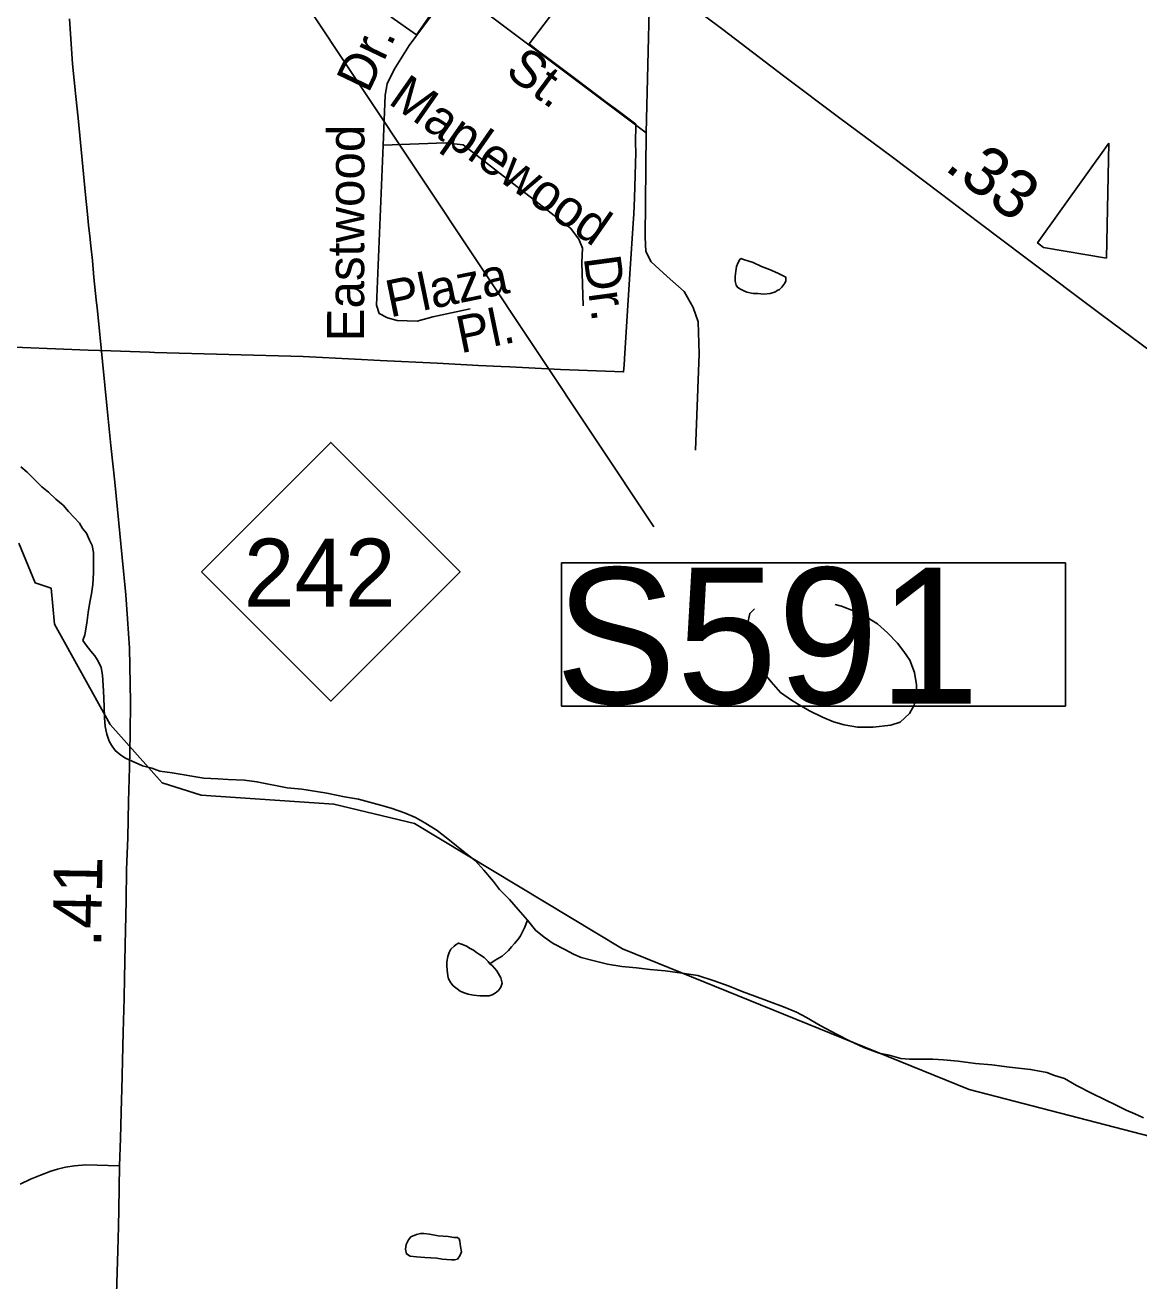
# Model space of a CAD drawing. Extents: x 2082433 to 2279600, y 546599 to 755198.
# Drawn here: x 2136702 to 2139571, y 588097 to 591331 of the extents above; entities that cross this region are included whole.
import ezdxf

# ---------------------------------------------------------------- set-up
doc = ezdxf.new("R2010")
doc.units = 0
for name, color, linetype in [('Exist Boundary Political City Limit New', 7, 'Continuous'), ('Exist Boundary Political City Limit New Hole', 7, 'Continuous'), ('Exist Hydrographic Misc Water Feature', 7, 'Continuous'), ('Exist Road Non-System Type 51', 7, 'Continuous'), ('Exist Road Non-System Type 51 Label', 7, 'Continuous'), ('Exist Road Primary Interstate Structure Ovrhead Sign CELL', 7, 'Continuous'), ('Exist Road Primary NC Attributed', 7, 'Continuous'), ('Exist Road Primary NC Service Mileage Hundredths English Label', 7, 'Continuous'), ('Exist Road Primary NC Shield CELL', 7, 'Continuous'), ('Exist Road Primary NC Shield Number Label', 7, 'Continuous'), ('Exist Road Secondary Mileage Hundredths English Label', 7, 'Continuous'), ('Exist Road Secondary Type 51 Attributed', 7, 'Continuous'), ('Map Preparation Boundary City Limit Buffer Line', 7, 'Continuous')]:
    doc.layers.add(name, color=color, linetype=linetype)

msp = doc.modelspace()

# ---------------------------------------------------------------- linework, layer by layer
at = {"layer": 'Exist Boundary Political City Limit New'}
for points in [[(2136357.5, 590514.9), (2136865, 590494.2), (2136923, 590492.9), (2137023.2, 590488.9), (2137035.8, 590488.4), (2137418.5, 590477.9), (2137551.2, 590471), (2137552.2, 590470.9), (2137617.2, 590467.8), (2137763.5, 590460.5), (2137869.8, 590454.9), (2137928.5, 590452.4), (2137951.2, 590451.4), (2138081, 590444.8), (2138243.8, 590438.2), (2138244.8, 590456.4), (2138246.8, 590486.6), (2138255.5, 590623.4), (2138260.8, 590703.7), (2138268.5, 590820.2), (2138270, 590845.5), (2138271.8, 590885.6), (2138275, 591003.8), (2138274.8, 591026.2), (2138275.5, 591076.1), (2138222.5, 591116), (2138201.5, 591131.6), (2138123, 591190.7), (2138102.8, 591205.9), (2138040.8, 591252.5), (2138022.2, 591266.4), (2138000.2, 591282.9), (2138091.5, 591403.2)], [(2139493.8, 591027.6), (2139487, 590731.4), (2139325.2, 590758.9), (2139310, 590770.3), (2139493.8, 591027.6)]]:
    msp.add_lwpolyline(points, dxfattribs=at)
at = {"layer": 'Exist Boundary Political City Limit New Hole'}
msp.add_lwpolyline([(2137783.2, 591789.5), (2137623.5, 591895.8), (2137568.4, 591789.8), (2137694.1, 591687.2), (2137637.9, 591561.5), (2137707.4, 591511.8), (2137720.6, 591462.2), (2137644.5, 591353), (2137710.7, 591306.7), (2137958.8, 591661.1)], close=True, dxfattribs=at)
at = {"layer": 'Exist Hydrographic Misc Water Feature'}
for points in [[(2138598.7, 590710), (2138619.2, 590702), (2138640.9, 590692.3), (2138661.2, 590682.3), (2138661.4, 590672.6), (2138659, 590666.4), (2138651, 590656.3), (2138645.2, 590650.3), (2138639.5, 590648.3), (2138635, 590644.5), (2138621.1, 590640.1), (2138605.1, 590638.1), (2138589.3, 590640.1), (2138577.4, 590640.3), (2138561, 590644), (2138551.3, 590647.8), (2138543.1, 590651.9), (2138537, 590656.1), (2138533.3, 590661.9), (2138531.2, 590672), (2138531, 590683.7), (2138532.9, 590697.7), (2138534.9, 590709.9), (2138539.2, 590719.8), (2138543.1, 590727.8), (2138546.8, 590730), (2138552.8, 590727.9), (2138577.2, 590720.2), (2138598.7, 590710)], [(2136691.7, 590193.9), (2136707.7, 590180.1), (2136720.2, 590168), (2136731.9, 590156.1), (2136745.6, 590142.3), (2136762.5, 590128.4), (2136781.9, 590110.5), (2136800.2, 590094.7), (2136814.1, 590078.8), (2136828.3, 590064.5), (2136842.2, 590048.6), (2136850.6, 590034.8), (2136860.5, 590022.8), (2136868.5, 590004.9), (2136874.8, 589991), (2136878.5, 589973), (2136878.7, 589949), (2136878.9, 589934.8), (2136878.7, 589921), (2136877.3, 589890.9), (2136873.2, 589866.7), (2136869.1, 589845), (2136865.2, 589818.9), (2136861.5, 589791.1), (2136856, 589761.1), (2136851.5, 589746.7)], [(2141554.7, 589226.7), (2141496.7, 589132.7), (2141280.7, 588982.9), (2139841.6, 588493.7), (2139600.7, 588469), (2139133.6, 588590), (2138240.6, 588952.5), (2137705.6, 589275), (2137497.6, 589325.1), (2137155.6, 589348.4), (2137055.5, 589380), (2136921.6, 589530.3), (2136778.5, 589789), (2136769.5, 589881.1), (2136728.5, 589895), (2136686.7, 589997.6)], [(2138580.7, 589828.3), (2138568.8, 589816.3), (2138563, 589788.4), (2138565.1, 589758.4), (2138571.4, 589734.4), (2138577.4, 589714.4), (2138587.4, 589690.6), (2138599.3, 589670.5), (2138623.7, 589640.5), (2138647.5, 589612.6), (2138675.8, 589592.9), (2138695.9, 589580.9), (2138722.1, 589565.2), (2138756, 589549.1), (2138784.3, 589537.1), (2138811.7, 589529.3), (2138846.2, 589523.7), (2138886.2, 589523.8), (2138931.9, 589528.2), (2138955.7, 589535.9), (2138979.9, 589558.2), (2138992, 589580.3), (2138997.5, 589606.2), (2138997.7, 589632.2), (2138993.2, 589664.1), (2138981.1, 589696.3), (2138965.3, 589718.2), (2138949.3, 589740), (2138923.1, 589765.9), (2138897.3, 589789.7), (2138871, 589805.5), (2138840.5, 589821.4), (2138805, 589835.3), (2138788.6, 589839.4)], [(2136851.5, 589746.7), (2136859.7, 589734.9), (2136872, 589718.9), (2136881.8, 589707.2), (2136890.2, 589693), (2136898.2, 589677.2), (2136902.1, 589657.2), (2136904.1, 589617.1), (2136906.4, 589577), (2136906.6, 589547.3), (2136908.5, 589525.2), (2136912.8, 589505.1), (2136918.7, 589487.2), (2136924.7, 589477.3), (2136934.7, 589463.2), (2136948.9, 589451.3), (2136960.7, 589443.5), (2136995.2, 589427.7), (2137005, 589423.8), (2137029.2, 589417.7), (2137049.1, 589409.9), (2137081.1, 589405.8), (2137163.1, 589392.2), (2137199.2, 589390.4), (2137225.3, 589388.4), (2137267.1, 589387), (2137299.3, 589382.9), (2137377.4, 589367.1), (2137414.9, 589363.4), (2137453.1, 589357.7), (2137479.3, 589353.7), (2137525.3, 589343.9), (2137561.3, 589338), (2137589.2, 589330.1), (2137617.7, 589322.2), (2137645.2, 589314.4), (2137679.5, 589302.7), (2137707.7, 589290.8), (2137731.7, 589277), (2137763.7, 589257.1), (2137799.4, 589229.1), (2137831.6, 589203.5), (2137862.2, 589179.4), (2137884.1, 589155.4), (2137908.5, 589125.8), (2137924.3, 589105.5), (2137950.1, 589079.7), (2137972.5, 589054), (2137996.5, 589026.1)], [(2137899.1, 588913.9), (2137913, 588923.5), (2137930.8, 588933.8), (2137947.2, 588947.9), (2137954.8, 588957.7), (2137962.6, 588965.9), (2137972.7, 588978.2), (2137978.6, 588986.2), (2137988.5, 589006.2), (2137996.5, 589026.1)], [(2137996.5, 589026.1), (2138016.8, 589000.3), (2138038.9, 588982.3), (2138062.5, 588966.6), (2138092.6, 588950.7), (2138115, 588938.8), (2138134.7, 588930.6), (2138161.1, 588922.9), (2138202.7, 588912.9), (2138239.2, 588907), (2138277, 588903.4), (2138311, 588899.4), (2138350.8, 588895.8), (2138394.9, 588890), (2138435.1, 588883.9), (2138477.1, 588870.2), (2138515.2, 588856.4), (2138549.5, 588842.7), (2138581.5, 588830.5), (2138619, 588816.7), (2138655.5, 588803.1), (2138689.3, 588789.1), (2138715, 588775.4), (2138749.6, 588755.2), (2138793.7, 588731.5), (2138825.5, 588715.8), (2138862, 588698.1), (2138901.8, 588683.9), (2138928, 588678.3), (2138957.7, 588670.2), (2138979.9, 588668.5), (2139003.7, 588668.5), (2139040, 588668.7), (2139067.7, 588667), (2139105.6, 588662.9), (2139149.9, 588657.4), (2139191.7, 588653.5), (2139237.8, 588647.7), (2139291.8, 588642), (2139333.8, 588634), (2139353.7, 588626.2), (2139379.5, 588618.2), (2139410.1, 588600.2), (2139450.3, 588580.3), (2139482.1, 588564.5), (2139514.3, 588548.7), (2139538.2, 588537), (2139560.4, 588527.2), (2139582.5, 588517.3)], [(2137899.1, 588913.9), (2137895, 588919.8), (2137885.1, 588929.8), (2137872.8, 588937.7), (2137864.8, 588943.4), (2137857, 588949.4), (2137849, 588953.5), (2137839, 588959.5), (2137828.7, 588963.5), (2137818.7, 588967.4), (2137812.9, 588963.4), (2137807.2, 588959.4), (2137799, 588951.3), (2137794.7, 588943.4), (2137790.8, 588933.1), (2137788.9, 588919.2), (2137788.9, 588909), (2137789.2, 588897.2), (2137791, 588883.1), (2137793.1, 588875.1), (2137799.2, 588865.3), (2137804.9, 588857.1), (2137815.2, 588849.5), (2137823.2, 588843.5), (2137833.4, 588839.4), (2137843.5, 588835.5), (2137857.6, 588833.4), (2137873.4, 588831.4), (2137885.3, 588831.6), (2137897.2, 588831.8), (2137905.2, 588833.9), (2137913.2, 588837.9), (2137921.2, 588845.6), (2137927.4, 588853.7), (2137931.1, 588864), (2137927.2, 588878), (2137917.3, 588895.7), (2137905.2, 588909.7), (2137899.1, 588913.9)], [(2137766.2, 588213.3), (2137792.2, 588211.4), (2137806.4, 588209.3), (2137816, 588209.4), (2137820.1, 588205.6), (2137822.2, 588199.6), (2137824, 588185.5), (2137826.5, 588171.8), (2137822.2, 588161.5), (2137816, 588153.5), (2137808.6, 588151.4), (2137800.4, 588151.4), (2137776.6, 588153.4), (2137762.5, 588155.5), (2137732.2, 588157.2), (2137710.4, 588158.9), (2137694.4, 588160.9), (2137684.4, 588166.9), (2137682.1, 588179), (2137684.2, 588190.8), (2137690.1, 588202.9), (2137696.1, 588211), (2137710.2, 588216.9), (2137720.3, 588219), (2137729.7, 588219.2), (2137743.8, 588217.5), (2137766.2, 588213.3)]]:
    msp.add_lwpolyline(points, dxfattribs=at)
at = {"layer": 'Exist Road Non-System Type 51'}
for p in [(2138311.7, 591460.9), (2137802.5, 591428.9)]:
    msp.add_line(p, (2138301.5, 591053.9), dxfattribs=at)
for points in [[(2137802.5, 591428.9), (2137691.7, 591279.1), (2137652.7, 591217), (2137635, 591179.8), (2137629.6, 591151.4), (2137624.3, 591022)], [(2137624.3, 591022), (2137784.8, 591028.2), (2137830.9, 591022.9), (2138107.4, 590808.4), (2138128.7, 590780), (2138137.6, 590757), (2138135.8, 590719.8), (2138139.3, 590608.1)], [(2138301.5, 591053.9), (2138298.9, 590785.3), (2138300.7, 590748.1), (2138314.8, 590721.5), (2138355.6, 590684.3), (2138399.9, 590645.3), (2138423, 590604.5), (2138435.4, 590567.3), (2138438, 590484.9), (2138429.2, 590236.7)], [(2137624.3, 591022), (2137607.5, 590609.8), (2137614.6, 590588.6), (2137635.8, 590577.9), (2137660.7, 590570.8), (2137712.1, 590569.1), (2137752.8, 590579.7), (2137848.6, 590601)]]:
    msp.add_lwpolyline(points, dxfattribs=at)
at = {"layer": 'Exist Road Primary Interstate Structure Ovrhead Sign CELL'}
msp.add_line((2136968.7, 592074.1), (2138321.2, 590039.2), dxfattribs=at)
msp.add_lwpolyline([(2138083.6, 589946.5), (2139381.4, 589946.5), (2139381.4, 589577.8), (2138083.6, 589577.8)], close=True, dxfattribs=at)
at = {"layer": 'Exist Road Primary NC Attributed'}
for points in [[(2139675.8, 590435.7), (2139656.9, 590450.2), (2139473.4, 590586.3), (2139280.9, 590731.3), (2139159, 590823), (2139059.1, 590898.7), (2138932.6, 590993.9), (2138800.8, 591091.9), (2138655.8, 591200.9), (2138499.1, 591320), (2138307.1, 591464.2), (2138240, 591513.9)], [(2136945.9, 588393.8), (2136948.3, 588463.7), (2136950.9, 588564.9), (2136951.9, 588589.2), (2136954.2, 588700.6), (2136954.8, 588737.6), (2136957.9, 588825.3), (2136958.4, 588877), (2136960.2, 588962.3), (2136962.6, 589076.4), (2136963.9, 589157.1), (2136966.7, 589238.4), (2136969.1, 589331.9), (2136971.4, 589419.6), (2136973, 589507.1), (2136973.5, 589587.7), (2136973, 589634.9), (2136970.9, 589727), (2136966, 589802.4), (2136961.8, 589863.8), (2136952.4, 589959.9), (2136940.7, 590083.6), (2136933.7, 590154.1), (2136923.5, 590248.7), (2136913.6, 590342.9), (2136902.1, 590465.3), (2136889.1, 590595.7), (2136885.5, 590623.9), (2136879.8, 590681.8), (2136875.6, 590725.2), (2136871.7, 590762.9), (2136868.8, 590787.9), (2136865.9, 590816.4), (2136863.1, 590844.5), (2136858.1, 590893.9), (2136851.1, 590966.1), (2136838.9, 591091.9), (2136832.9, 591147.3), (2136824.6, 591231.6), (2136817, 591347.8)], [(2136938.2, 588063.7), (2136941.3, 588175.5), (2136943.2, 588237.1), (2136943.9, 588281.4), (2136945.9, 588393.8)]]:
    msp.add_lwpolyline(points, dxfattribs=at)
at = {"layer": 'Exist Road Primary NC Shield CELL'}
msp.add_lwpolyline([(2137156.7, 589923.6), (2137489.7, 590256.6), (2137822.7, 589923.6), (2137489.7, 589590.6)], close=True, dxfattribs=at)
at = {"layer": 'Exist Road Secondary Type 51 Attributed'}
msp.add_lwpolyline([(2136945.9, 588393.8), (2136859.1, 588396.1), (2136829.9, 588393.5), (2136806.9, 588390.1), (2136785.9, 588385), (2136768.5, 588380), (2136742.4, 588369.9), (2136716, 588358.9), (2136690, 588346.1)], dxfattribs=at)
at = {"layer": 'Map Preparation Boundary City Limit Buffer Line'}
for points in [[(2136357.5, 590514.9), (2136865, 590494.2), (2136923, 590492.9), (2137023.2, 590488.9), (2137035.8, 590488.4), (2137418.5, 590477.9), (2137551.2, 590471), (2137552.2, 590470.9), (2137617.2, 590467.8), (2137763.5, 590460.5), (2137869.8, 590454.9), (2137928.5, 590452.4), (2137951.2, 590451.4), (2138081, 590444.8), (2138243.8, 590438.2), (2138244.8, 590456.4), (2138246.8, 590486.6), (2138255.5, 590623.4), (2138260.8, 590703.7), (2138268.5, 590820.2), (2138270, 590845.5), (2138271.8, 590885.6), (2138275, 591003.8), (2138274.8, 591026.2), (2138275.5, 591076.1), (2138222.5, 591116), (2138201.5, 591131.6), (2138123, 591190.7), (2138102.8, 591205.9), (2138040.8, 591252.5), (2138022.2, 591266.4), (2138000.2, 591282.9), (2138091.5, 591403.2)], [(2139493.8, 591027.6), (2139487, 590731.4), (2139325.2, 590758.9), (2139310, 590770.3), (2139493.8, 591027.6)]]:
    msp.add_lwpolyline(points, dxfattribs=at)

# ---------------------------------------------------------------- texts
at = {"layer": 'Exist Road Non-System Type 51 Label'}
for s, rotation, p in [('Dr.', 64.3896, (2137586.5, 591153.5)), ('St.', 323.4283, (2137935.6, 591205.3)), ('Maplewood', 325.0597, (2137634.7, 591131.1)), ('Eastwood', 89.8703, (2137575.2, 590516.9)), ('Dr.', 277.6951, (2138140.7, 590732.8)), ('Plaza', 11.6302, (2137642.2, 590578.3)), ('Pl.', 11.6302, (2137824, 590485.9))]:
    msp.add_text(s, height=95, rotation=rotation, dxfattribs=at).set_placement(p)
at = {"layer": 'Exist Road Primary Interstate Structure Ovrhead Sign CELL'}
msp.add_text('S591', height=350, dxfattribs=at).set_placement((2138067.5, 589583.9))
at = {"layer": 'Exist Road Primary NC Service Mileage Hundredths English Label'}
msp.add_text('.41', height=125, rotation=89.0799, dxfattribs=at).set_placement((2136898.2, 588956.7))
at = {"layer": 'Exist Road Primary NC Shield Number Label'}
msp.add_text('242', height=175, dxfattribs=at).set_placement((2137265.9, 589833.9))
at = {"layer": 'Exist Road Secondary Mileage Hundredths English Label'}
msp.add_text('.33', height=125, rotation=322.6609, dxfattribs=at).set_placement((2139066.8, 590961.4))

doc.saveas('drawing.dxf')
